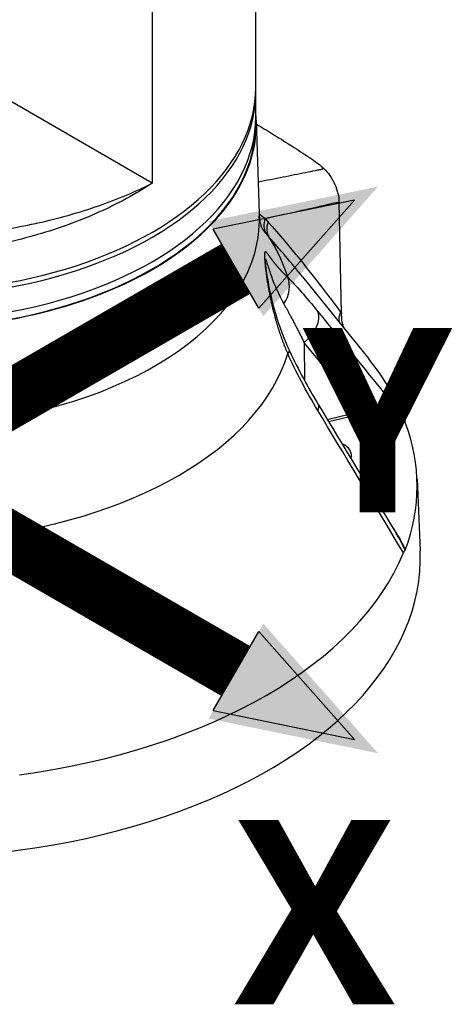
# Model space of a CAD drawing. Header units: millimetres. Extents: x 0 to 4378, y 0 to 2376.
# Tile 288 of 340: x 2728 to 2798, y 1010 to 1174. Entities that reach past the tile are written whole.
import ezdxf

# ---------------------------------------------------------------- set-up
doc = ezdxf.new("R2010")
doc.units = ezdxf.units.MM
doc.header["$LTSCALE"] = 0.2
doc.layers.add('01_Object Line', color=4, linetype='Continuous')
doc.layers.add('07_Special Line2', color=76, linetype='Continuous')
doc.layers.add('14_Mark', color=7, linetype='Continuous', true_color=0xe03c31)
doc.styles.add('Rainbow-5.0 Style', font='malgunsl.ttf')

# ---------------------------------------------------------------- blocks, each defined once
blk = doc.blocks.new('A$C990c551b_1')
for p, q in [((41.71930008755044, 163.9650476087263), (41.71930008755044, 112.3624636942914)), ((58.99999999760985, 128.284147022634), (58.99999999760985, 163.2701243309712)), ((41.71930008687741, 112.3624636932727), (-2.969848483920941, 138.1637556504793)), ((58.99999999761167, 123.3851675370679), (58.99999999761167, 127.4676504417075)), ((58.99999999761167, 123.3851675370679), (58.99999999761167, 122.1604226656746)), ((59.08152003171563, 122.7921335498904), (59.5781930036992, 107.3081545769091)), ((68.92794754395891, 108.3145250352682), (68.92794754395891, 108.3145839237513)), ((69.28150093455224, 108.3952659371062), (69.28150093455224, 108.3953246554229)), ((71.33211059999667, 108.8676945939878), (71.33211059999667, 108.8676368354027)), ((71.40533390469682, 108.8846961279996), (71.40533390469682, 108.884638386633)), ((73.3187667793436, 90.67373655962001), (72.88828393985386, 109.2296516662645)), ((59.56093597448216, 107.8461493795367), (59.59169331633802, 106.8872769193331)), ((66.84048245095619, 107.8418147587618), (66.84031261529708, 107.8417167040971)), ((68.11477474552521, 108.1295681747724), (68.11477474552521, 108.1296274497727)), ((66.700561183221, 96.92188983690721), (66.700561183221, 96.91272110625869)), ((66.80395053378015, 96.78484914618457), (77.85347397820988, 83.10836418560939)), ((73.16780081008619, 90.86783025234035), (73.27887333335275, 90.71861576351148)), ((73.33475470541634, 89.9845723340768), (73.3187667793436, 90.67373655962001)), ((67.05978453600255, 85.86284775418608), (67.1368478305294, 79.47637642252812)), ((67.15049613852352, 78.34529932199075), (67.15050255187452, 78.34476782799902)), ((70.9233974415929, 73.02883422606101), (76.426252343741, 74.34384642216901)), ((71.14948474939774, 72.6559783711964), (76.54101840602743, 73.94534375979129)), ((85.8908081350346, 63.12358029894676), (86.40380490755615, 51.13265336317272))]:
    blk.add_line(p, q)
for centre, major_axis, ratio, start_param, end_param in [((-2.390152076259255e-09, 128.284147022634), (59.00000000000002, 4.421463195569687e-14), 0.5773502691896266, 4.101409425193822, 6.283185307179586), ((-2.387423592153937e-09, 127.4676504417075), (59, 4.129509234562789e-14), 0.5773502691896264, 4.084224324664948, 6.295170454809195), ((-2.387423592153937e-09, 123.3851675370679), (59, 6.632194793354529e-14), 0.5773502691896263, 3.998893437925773, 6.283185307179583), ((-2.387423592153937e-09, 123.3851675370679), (59, 3.316097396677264e-14), 0.5773502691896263, 3.998893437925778, 6.283185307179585), ((-2.384695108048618e-09, 122.1604226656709), (59.09165072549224, 1.249000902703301e-15), 0.5773502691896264, 4.745744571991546, 6.338887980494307), ((-2.387423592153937e-09, 122.1604226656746), (59, 6.632194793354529e-14), 0.5773502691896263, 3.973424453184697, 6.283185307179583), ((-75.63831595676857, 228.2460629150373), (164.5503253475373, -100.6016185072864), 0.3513291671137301, 5.967917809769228, 5.973856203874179), ((-2.384695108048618e-09, 113.1793488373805), (37.71289025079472, -1.873501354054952e-15), 0.5773502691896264, 6.153864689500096, 6.153883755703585), ((-2.384695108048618e-09, 113.5872085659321), (38.23469994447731, -6.245004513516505e-16), 0.5773502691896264, 6.146290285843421, 6.146308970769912), ((-2.384695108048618e-09, 97.25727694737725), (41.00000000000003, -3.747002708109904e-15), 0.5773502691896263, 0.54170902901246, 0.5417161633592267), ((-2.384695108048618e-09, 106.2501111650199), (59.60191148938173, -1.186550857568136e-14), 0.5773502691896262, 6.121673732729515, 6.301702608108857), ((64.75601753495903, 108.5162905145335), (-0.6250000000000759, 1.082531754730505), 0.577350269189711, 2.555310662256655, 2.555434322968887), ((64.93279423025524, 108.6183525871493), (-0.6250000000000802, 1.082531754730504), 0.5773502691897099, 2.712241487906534, 2.712438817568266), ((64.93279423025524, 108.6183525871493), (0.6250000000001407, -1.082531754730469), 0.5773502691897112, 0.07044316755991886, 0.07063994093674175), ((65.07421558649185, 108.7000022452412), (-1.15000000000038, 1.991858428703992), 0.577350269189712, 3.952993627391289, 3.953024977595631), ((63.19903909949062, 105.6702705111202), (-2.368057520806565, -1.841820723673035), 0.8707625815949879, 5.263420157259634, 6.210688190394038), ((63.67077750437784, 105.1066824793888), (-2.228162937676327, -2.008803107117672), 0.8804475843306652, 5.199810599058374, 6.167757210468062), ((82.56830777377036, 136.9198291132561), (-18.18327219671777, -36.02230437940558), 0.4974367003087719, 6.048828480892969, 6.087912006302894), ((-9.949872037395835e-10, 90.34651612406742), (65.2556036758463, -2.882082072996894e-09), 0.5773502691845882, 0.1694651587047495, 0.3520318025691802), ((-2.384695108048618e-09, 106.2501111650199), (59.60191148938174, -3.903127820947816e-15), 0.5773502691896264, 4.737196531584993, 6.121673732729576), ((55.74040607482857, 103.3111248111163), (-5.750000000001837, 9.959292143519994), 0.5773502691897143, 4.120411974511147, 4.120869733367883), ((60.09072566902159, 94.18795755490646), (3.558077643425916, 3.512845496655), 0.7992260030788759, 4.95892938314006, 5.982419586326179), ((65.1470230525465, 88.4220775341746), (3.876821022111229, 3.157571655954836), 0.638680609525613, 4.685765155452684, 6.08070992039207), ((77.87711637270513, 91.98797266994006), (0.7157014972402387, 7.510516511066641), 0.6063612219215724, 1.79805447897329, 1.81461233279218), ((75.92485365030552, 89.8810906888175), (2.407278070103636, 1.790254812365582), 0.8674130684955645, 2.14051250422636, 2.169895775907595), ((-2.383785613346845e-09, 90.34651612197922), (65.25560367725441, -6.95693502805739e-13), 0.57735026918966, 4.881854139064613, 6.11372014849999), ((60.09072566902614, 82.31544204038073), (4.522968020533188, 2.131375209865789), 0.1368333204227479, 5.851521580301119, 6.283181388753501), ((60.09072566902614, 82.31544204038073), (4.522968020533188, 2.131375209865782), 0.1368333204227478, 6.283181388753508, 6.283188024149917), ((-2.895831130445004e-09, 62.14187100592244), (85.90660579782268, 1.048518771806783e-09), 0.5773502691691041, 0.2304668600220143, 0.4364521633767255), ((65.1470221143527, 72.91231069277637), (4.274898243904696, 2.593309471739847), 0.3496061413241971, 5.797005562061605, 6.282673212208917), ((65.1470221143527, 72.91231069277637), (4.274898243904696, 2.593309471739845), 0.3496061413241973, 6.282673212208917, 6.283178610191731), ((76.5410184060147, 74.19029273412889), (0.0697763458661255, -0.2917726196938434), 0.3124597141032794, 4.085306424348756, 5.629921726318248), ((57.50403603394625, 89.22284776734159), (23.2475358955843, -12.47741501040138), 0.4066503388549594, 5.854651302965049, 6.034691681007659), ((78.78959547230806, 75.04856021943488), (0.1491496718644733, -0.2602887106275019), 0.5751710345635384, 4.176187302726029, 5.499655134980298), ((-2.392880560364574e-09, 67.04690345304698), (79.92684109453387, 3.747002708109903e-15), 0.5773502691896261, 6.125546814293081, 6.452078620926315), ((-2.384695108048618e-09, 60.53964858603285), (83.02486869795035, -1.498801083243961e-14), 0.5773502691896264, 0.3126054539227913, 0.3126426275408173), ((79.98687268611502, 75.18747871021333), (-0.170500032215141, -0.246839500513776), 0.7301919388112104, 5.156942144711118, 5.894525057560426), ((-2.393790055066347e-09, 66.60940941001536), (81.07590775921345, -3.747002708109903e-15), 0.5773502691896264, 6.106072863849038, 6.463545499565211), ((-2.385604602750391e-09, 61.89871787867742), (85.91700522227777, 5.495603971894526e-14), 0.5773502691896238, 6.067398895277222, 6.498971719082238), ((70.71067811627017, 67.0469034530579), (4.250000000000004, -4.683753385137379e-16), 0.5773502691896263, 6.069624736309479, 7.169765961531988), ((-2.384695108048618e-09, 49.90047525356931), (-86.43015846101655, 3.122502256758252e-16), 0.5773502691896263, 6.258490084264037, 9.449473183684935), ((9.713403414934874e-10, 62.14187100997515), (85.9066057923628, -6.874520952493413e-09), 0.5773502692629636, 4.942855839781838, 6.052718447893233)]:
    blk.add_ellipse(centre, major_axis=major_axis, ratio=ratio, start_param=start_param, end_param=end_param)
for points, knots in [([(59.10077278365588, 122.1919212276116), (60.01713601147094, 121.661747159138), (60.93361869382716, 121.1168298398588), (61.84992176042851, 120.5582105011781), (62.79947268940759, 119.9793217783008), (63.74883054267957, 119.3857198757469), (64.69639265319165, 118.7794380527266), (64.70528493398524, 118.7737484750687), (64.71417705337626, 118.7680577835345), (64.72306901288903, 118.762365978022), (65.65898131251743, 118.1632819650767), (66.59356845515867, 117.5443809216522), (67.52844941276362, 116.9300201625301), (67.54770459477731, 116.9173665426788), (67.56695546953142, 116.9047177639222), (67.58620234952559, 116.8920738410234), (68.51031167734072, 116.2849953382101), (69.4341989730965, 115.6619448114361), (70.34263064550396, 114.8202920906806)], [0.5036687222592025, 0.5036687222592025, 0.5036687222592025, 0.5036687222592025, 0.6246396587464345, 0.6246396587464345, 0.6246396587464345, 0.75, 0.75, 0.75, 0.7511764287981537, 0.7511764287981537, 0.7511764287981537, 0.875, 0.875, 0.875, 0.877550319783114, 0.877550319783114, 0.877550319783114, 1, 1, 1, 1]), ([(70.34263064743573, 114.8202920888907), (70.70598656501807, 114.4835942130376), (71.05194617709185, 114.0811514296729), (71.68305735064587, 113.1884954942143), (71.96754644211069, 112.6907902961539), (72.41532884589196, 111.6796683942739), (72.58163119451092, 111.1677824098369), (72.8102468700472, 110.1756743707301), (72.8751228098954, 109.6855063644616), (72.888174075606, 109.229686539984)], [-0.6621411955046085, -0.6621411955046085, -0.6621411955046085, -0.6621411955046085, -0.500004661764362, -0.500004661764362, -0.330185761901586, -0.330185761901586, -0.1648010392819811, -0.1648010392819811, -7.303728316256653e-06, -7.303728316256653e-06, -7.303728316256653e-06, -7.303728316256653e-06]), ([(59.40837904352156, 112.6023434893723), (60.8105273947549, 112.8775496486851), (62.19184873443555, 113.1500377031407), (63.55221991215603, 113.4197566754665), (64.82405304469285, 113.6719213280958), (66.07757892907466, 113.9216654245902), (67.3127047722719, 114.168936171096), (67.86251266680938, 114.2790070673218), (68.40867386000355, 114.3885875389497), (68.95118113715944, 114.4976724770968), (69.03351001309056, 114.5142267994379), (69.11587648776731, 114.5306625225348), (69.19845828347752, 114.5468187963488), (69.41505903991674, 114.5891944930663), (69.62835750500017, 114.6339864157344), (69.84267497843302, 114.6771594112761)], [0.1899811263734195, 0.1899811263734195, 0.1899811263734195, 0.1899811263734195, 0.5039546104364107, 0.5039546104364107, 0.5039546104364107, 0.7974935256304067, 0.7974935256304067, 0.7974935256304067, 0.9281603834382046, 0.9281603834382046, 0.9281603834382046, 0.9479898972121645, 0.9479898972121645, 0.9479898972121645, 1, 1, 1, 1]), ([(41.71930008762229, 112.362463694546), (38.99573942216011, 110.587107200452), (36.01279580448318, 108.9646436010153), (32.79886064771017, 107.5235373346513), (29.6071513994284, 106.0923970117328), (26.14654486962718, 104.827642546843), (22.59683805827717, 103.8015531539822), (19.03477180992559, 102.7718911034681), (15.36386825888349, 101.9667512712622), (11.58442441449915, 101.3833174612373), (7.804980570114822, 100.7998836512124), (3.902240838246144, 100.4451592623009), (0.05819792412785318, 100.3297449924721), (-3.787774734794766, 100.2142727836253), (-7.616840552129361, 100.3310185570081), (-11.42837630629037, 100.6828742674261), (-15.23608712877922, 101.0343768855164), (-18.94795770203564, 101.6172921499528), (-22.49764367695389, 102.4099816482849), (-24.33385506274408, 102.820030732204), (-26.13917691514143, 103.2894397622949), (-27.90142520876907, 103.8154801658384)], [0, 0, 0, 0, 0.06271685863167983, 0.06271685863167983, 0.06271685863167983, 0.125, 0.125, 0.125, 0.1875, 0.1875, 0.1875, 0.25, 0.25, 0.25, 0.312531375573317, 0.312531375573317, 0.312531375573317, 0.375, 0.375, 0.375, 0.4073142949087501, 0.4073142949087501, 0.4073142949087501, 0.4073142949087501]), ([(-24.24656182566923, 105.9256058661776), (-24.07727291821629, 105.8847968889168), (-23.90772717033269, 105.8444556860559), (-23.7379349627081, 105.8045842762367), (-23.61844453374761, 105.7765249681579), (-23.49882345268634, 105.7486963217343), (-23.37907526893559, 105.7210991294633), (-19.69582743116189, 104.8722570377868), (-15.84040404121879, 104.22909368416), (-11.89410592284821, 103.8096934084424), (-8.147712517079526, 103.4115383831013), (-4.390295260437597, 103.2193055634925), (-0.6316899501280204, 103.2209569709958), (-0.4517063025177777, 103.2210360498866), (-0.2717113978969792, 103.2215597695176), (-0.09170659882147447, 103.222526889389), (3.651992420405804, 103.2426408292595), (7.440971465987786, 103.4601713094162), (11.10737674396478, 103.8568158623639), (11.27601774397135, 103.8750600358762), (11.44440197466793, 103.8936843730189), (11.61251265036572, 103.9126869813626), (15.27501151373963, 104.3266822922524), (18.82487791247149, 104.9152222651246), (22.26325079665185, 105.6669970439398), (22.39323129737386, 105.6954163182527), (22.52309626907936, 105.7240788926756), (22.65284387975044, 105.7529842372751), (26.1788673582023, 106.5385164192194), (29.61944066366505, 107.5100452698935), (32.80578453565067, 108.6155455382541), (35.99005966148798, 109.7203280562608), (38.96712596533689, 110.9747193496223), (41.71930008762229, 112.362463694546)], [0.6220861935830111, 0.6220861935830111, 0.6220861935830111, 0.6220861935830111, 0.625, 0.625, 0.625, 0.6270505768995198, 0.6270505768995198, 0.6270505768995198, 0.6901227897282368, 0.6901227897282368, 0.6901227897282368, 0.75, 0.75, 0.75, 0.7528672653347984, 0.7528672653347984, 0.7528672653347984, 0.8125, 0.8125, 0.8125, 0.8152428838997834, 0.8152428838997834, 0.8152428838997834, 0.875, 0.875, 0.875, 0.8772589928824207, 0.8772589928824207, 0.8772589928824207, 0.9386494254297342, 0.9386494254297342, 0.9386494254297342, 1, 1, 1, 1]), ([(72.888174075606, 109.229686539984), (72.30456374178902, 109.0940722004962), (71.72082436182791, 108.957753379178), (71.13730097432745, 108.8225068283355), (70.93940733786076, 108.7766398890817), (70.74153610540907, 108.7308810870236), (70.54368742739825, 108.685229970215), (70.12909682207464, 108.5895683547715), (69.71460131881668, 108.4943666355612), (69.30019603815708, 108.3995996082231), (68.98445922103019, 108.3273962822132), (68.66877477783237, 108.2554452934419), (68.35314099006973, 108.1837374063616), (67.44483959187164, 107.9773831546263), (66.53695468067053, 107.7730349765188), (65.62944562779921, 107.5704831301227), (65.28605664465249, 107.4938402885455), (64.94272113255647, 107.41745328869), (64.59943747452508, 107.3413140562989), (63.34890800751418, 107.0639505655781), (62.09906164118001, 106.7898558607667), (60.84981112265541, 106.5185935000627), (60.76411478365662, 106.4999853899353), (60.67842120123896, 106.4813906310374), (60.59285048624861, 106.4627736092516)], [0, 0, 0, 0, 0.1421652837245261, 0.1421652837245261, 0.1421652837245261, 0.190378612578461, 0.190378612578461, 0.190378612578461, 0.2914093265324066, 0.2914093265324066, 0.2914093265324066, 0.368384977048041, 0.368384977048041, 0.368384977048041, 0.5898983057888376, 0.5898983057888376, 0.5898983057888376, 0.673715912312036, 0.673715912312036, 0.673715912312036, 0.979050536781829, 0.979050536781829, 0.979050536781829, 0.9999959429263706, 0.9999959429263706, 0.9999959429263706, 0.9999959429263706]), ([(59.59169331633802, 106.8872769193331), (59.5995635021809, 106.6419207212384), (59.62107035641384, 106.4019167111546), (59.68261581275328, 105.9661775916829), (59.72255484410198, 105.770577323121), (59.80289919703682, 105.4511640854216), (59.84316886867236, 105.3274128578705), (59.89608228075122, 105.181992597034), (59.91195388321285, 105.1473833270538), (59.91195388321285, 105.1473833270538)], [5.516304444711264, 5.516304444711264, 5.516304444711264, 5.516304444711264, 5.579154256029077, 5.579154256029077, 5.64200406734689, 5.64200406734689, 5.704853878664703, 5.704853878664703, 5.757961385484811, 5.757961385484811, 5.757961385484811, 5.757961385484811]), ([(60.5693919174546, 99.46147412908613), (60.56806600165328, 99.50282398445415), (60.56732741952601, 99.54071831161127), (60.56631883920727, 99.8813286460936), (60.61807018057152, 99.81284164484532), (60.75062968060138, 99.46580684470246), (60.8328326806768, 99.19306615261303), (61.11267610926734, 98.28848005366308), (61.33891754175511, 97.57837709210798), (62.13038281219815, 95.39821420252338), (62.80931012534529, 93.85003038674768), (63.68174013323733, 92.28754737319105)], [0.4930643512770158, 0.4930643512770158, 0.4930643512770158, 0.4930643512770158, 0.5, 0.5, 0.5625, 0.5625, 0.624999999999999, 0.624999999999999, 0.749999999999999, 0.749999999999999, 1, 1, 1, 1]), ([(60.56939191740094, 99.4614741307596), (60.56993466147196, 99.44454817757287), (60.57108441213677, 99.41671158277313), (60.57512452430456, 99.34263189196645), (60.57825448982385, 99.29378075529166), (60.58774076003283, 99.16476089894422), (60.59494514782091, 99.0788936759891), (60.61597218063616, 98.85205248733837), (60.63141524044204, 98.70375337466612), (60.67716210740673, 98.29949526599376), (60.71085652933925, 98.03464757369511), (60.81641433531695, 97.26907101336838), (60.89677789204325, 96.75841799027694), (61.16714376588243, 95.19839697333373), (61.38407028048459, 94.14555254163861), (62.23709833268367, 90.57356280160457), (63.0308936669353, 88.08210944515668), (64.22795596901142, 85.28535277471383), (64.41707395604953, 84.86404035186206), (64.6136928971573, 84.44681893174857)], [0, 0, 0, 0, 0.02027407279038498, 0.02027407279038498, 0.04346717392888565, 0.04346717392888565, 0.07605452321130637, 0.07605452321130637, 0.125548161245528, 0.125548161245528, 0.208131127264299, 0.208131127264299, 0.3631018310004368, 0.3631018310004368, 0.684164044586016, 0.684164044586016, 1.466210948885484, 1.466210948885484, 1.606267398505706, 1.606267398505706, 1.606267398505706, 1.606267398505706]), ([(72.98246609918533, 89.15127989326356), (72.9141590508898, 89.43979262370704), (72.89455284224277, 89.74616824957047), (72.93394350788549, 90.05014588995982), (72.97070941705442, 90.33386829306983), (73.052875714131, 90.6120072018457), (73.16780083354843, 90.86783024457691)], [0.4226079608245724, 0.4226079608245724, 0.4226079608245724, 0.4226079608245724, 0.7212539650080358, 0.7212539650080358, 0.7212539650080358, 1, 1, 1, 1]), ([(73.68129708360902, 88.27226535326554), (73.65647109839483, 88.35005491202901), (73.63320942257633, 88.42821508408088), (73.53727361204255, 88.77052178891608), (73.47860640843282, 89.03741362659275), (73.35187343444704, 89.75279518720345), (73.30696795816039, 90.19531558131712), (73.28494710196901, 90.59601586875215)], [1.21230792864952, 1.21230792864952, 1.21230792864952, 1.21230792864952, 1.23739034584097, 1.23739034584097, 1.321764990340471, 1.321764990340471, 1.465056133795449, 1.465056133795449, 1.465056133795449, 1.465056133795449]), ([(76.42625271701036, 74.34384651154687), (76.5454143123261, 74.36954167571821), (76.70241596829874, 74.40492812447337), (77.08780588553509, 74.50744318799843), (77.34631981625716, 74.58526657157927), (78.02968618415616, 74.82620376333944), (78.3590544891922, 74.98615836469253), (78.58469396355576, 75.10778972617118)], [0, 0, 0, 0, 0.249999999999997, 0.249999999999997, 0.499999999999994, 0.499999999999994, 0.9999999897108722, 0.9999999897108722, 0.9999999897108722, 0.9999999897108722]), ([(78.58469396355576, 75.10778972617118), (78.79918209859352, 75.22339830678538), (78.96899860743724, 75.29287967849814), (79.19032122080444, 75.31984220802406), (79.41164383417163, 75.34680473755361), (79.59474306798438, 75.30557506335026), (79.75082698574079, 75.19372119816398)], [0, 0, 0, 0, 0.5, 0.5, 0.5, 1, 1, 1, 1]), ([(79.7508269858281, 75.19372119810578), (80.22345090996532, 74.85502464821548), (80.66686957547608, 74.54328054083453), (81.07943100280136, 74.26070193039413), (81.2857117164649, 74.11941262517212), (81.48431025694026, 73.98540532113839), (81.67516087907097, 73.85872664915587), (81.77328105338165, 73.79359857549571), (81.87760510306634, 73.72494660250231), (81.98054131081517, 73.65759127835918), (82.07782324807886, 73.59393577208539), (82.1739410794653, 73.53140193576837), (82.2626616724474, 73.47380127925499), (82.56130785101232, 73.27990924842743), (82.79025530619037, 73.13293291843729), (83.02265159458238, 72.99910485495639), (83.0744381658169, 72.96928296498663), (83.12646860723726, 72.93996687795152), (83.17923810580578, 72.91115331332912), (83.46881485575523, 72.75303662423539), (83.71254145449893, 72.64727497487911), (83.90362817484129, 72.58867693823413)], [0, 0, 0, 0, 0.25, 0.25, 0.25, 0.375, 0.375, 0.375, 0.4392650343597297, 0.4392650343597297, 0.4392650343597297, 0.5, 0.5, 0.5, 0.7044425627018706, 0.7044425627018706, 0.7044425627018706, 0.75, 0.75, 0.75, 0.9999999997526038, 0.9999999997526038, 0.9999999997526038, 0.9999999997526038]), ([(83.92444600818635, 72.51975700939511), (83.82074602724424, 72.54735017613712), (83.70425029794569, 72.58838956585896), (83.57510548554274, 72.64298466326), (83.51053300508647, 72.67028224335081), (83.44280174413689, 72.70097220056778), (83.37190406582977, 72.7350432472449), (83.30100638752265, 72.76911429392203), (83.20767668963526, 72.81679522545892), (83.1496231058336, 72.84741920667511), (83.12221130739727, 72.86187926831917), (83.09368881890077, 72.87715083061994), (83.06409112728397, 72.89318996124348), (82.96832294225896, 72.945087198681), (82.86072552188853, 73.00579878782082), (82.74169308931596, 73.07498481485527), (82.58587301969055, 73.16555316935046), (82.39072556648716, 73.28293202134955), (82.21458267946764, 73.39132825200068), (82.14728186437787, 73.43274437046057), (82.07892823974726, 73.47515116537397), (82.00958830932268, 73.51847007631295), (81.35300921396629, 73.92865640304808), (80.60320872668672, 74.4238409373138), (79.76078712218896, 75.00622738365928)], [1.43745142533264e-07, 1.43745142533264e-07, 1.43745142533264e-07, 1.43745142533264e-07, 0.125, 0.125, 0.125, 0.1875, 0.1875, 0.1875, 0.25, 0.25, 0.25, 0.2795113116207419, 0.2795113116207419, 0.2795113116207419, 0.375, 0.375, 0.375, 0.5, 0.5, 0.5, 0.547760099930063, 0.547760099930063, 0.547760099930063, 1, 1, 1, 1]), ([(83.63522269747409, 73.47169093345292), (83.68136072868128, 73.35816267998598), (83.72727111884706, 73.22544023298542), (83.81758906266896, 72.92698151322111), (83.86137285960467, 72.76330710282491), (83.90355079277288, 72.58899675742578)], [-0.1213984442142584, -0.1213984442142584, -0.1213984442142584, -0.1213984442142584, -0.06074723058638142, -0.06074723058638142, -6.147975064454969e-05, -6.147975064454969e-05, -6.147975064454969e-05, -6.147975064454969e-05]), ([(83.90362817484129, 72.58867693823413), (83.90682338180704, 72.57539266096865), (83.91014004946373, 72.56323118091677), (83.91714397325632, 72.54005720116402), (83.9208310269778, 72.52928306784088), (83.92444483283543, 72.51975818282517)], [-0.009683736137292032, -0.009683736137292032, -0.009683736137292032, -0.009683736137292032, -0.005063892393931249, -0.005063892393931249, -9.827162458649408e-07, -9.827162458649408e-07, -9.827162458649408e-07, -9.827162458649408e-07]), ([(81.17221310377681, 56.10700465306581), (81.36800856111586, 55.80633383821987), (81.5568666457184, 55.51218959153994), (81.73880363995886, 55.22462091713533), (81.8309066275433, 55.07904341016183), (81.9212428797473, 54.93513908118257), (82.00979659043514, 54.7929505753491), (82.01532787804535, 54.78406912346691), (82.02085247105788, 54.77519391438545), (82.02637032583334, 54.76632497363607), (82.12022683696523, 54.61546782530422), (82.19563655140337, 54.49343209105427), (82.30194700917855, 54.31949278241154), (82.6060606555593, 53.82191880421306), (82.85374541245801, 53.40067491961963), (83.06310175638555, 53.0256738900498), (83.14648819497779, 52.8763113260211), (83.22420935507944, 52.7342323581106), (83.29688254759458, 52.59735896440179), (83.42444857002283, 52.35709988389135), (83.51692207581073, 52.17615083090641), (83.61994419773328, 51.9610570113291), (83.72296619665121, 51.74596344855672), (83.82456671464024, 51.51821101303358), (83.9244460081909, 51.27768175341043)], [0.2587979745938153, 0.2587979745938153, 0.2587979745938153, 0.2587979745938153, 0.375000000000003, 0.375000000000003, 0.375000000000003, 0.4338256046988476, 0.4338256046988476, 0.4338256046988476, 0.437500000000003, 0.437500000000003, 0.437500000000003, 0.500000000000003, 0.500000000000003, 0.500000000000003, 0.6787886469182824, 0.6787886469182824, 0.6787886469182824, 0.750000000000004, 0.750000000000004, 0.750000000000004, 0.875000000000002, 0.875000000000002, 0.875000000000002, 0.9999998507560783, 0.9999998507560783, 0.9999998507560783, 0.9999998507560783]), ([(83.90362123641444, 51.24089008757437), (83.71110848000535, 51.7035011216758), (83.46391250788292, 52.20429866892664), (83.16882630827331, 52.74341149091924), (83.11781432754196, 52.83660870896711), (83.06961672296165, 52.92337888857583), (83.02248737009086, 53.00756626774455), (82.9333017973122, 53.16687886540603), (82.84756095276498, 53.31700009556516), (82.75114173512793, 53.4832851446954), (82.61431418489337, 53.71925859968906), (82.46197917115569, 53.97668427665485), (82.2934439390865, 54.25518674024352)], [3.003665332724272e-06, 3.003665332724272e-06, 3.003665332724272e-06, 3.003665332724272e-06, 0.249999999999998, 0.249999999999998, 0.249999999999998, 0.2932173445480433, 0.2932173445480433, 0.2932173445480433, 0.374999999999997, 0.374999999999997, 0.374999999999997, 0.4910569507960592, 0.4910569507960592, 0.4910569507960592, 0.4910569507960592]), ([(83.90362817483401, 51.24087341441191), (83.86152396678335, 51.21082968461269), (83.81781881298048, 51.16140732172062), (83.72748305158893, 51.01849983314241), (83.68146766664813, 50.92584299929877), (83.63522271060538, 50.81205160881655)], [-0.1212578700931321, -0.1212578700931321, -0.1212578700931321, -0.1212578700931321, -0.06073354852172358, -0.06073354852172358, -1.219072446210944e-08, -1.219072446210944e-08, -1.219072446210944e-08, -1.219072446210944e-08]), ([(83.92444483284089, 51.27768275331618), (83.92083138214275, 51.26817340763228), (83.91714469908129, 51.25983357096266), (83.91014076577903, 51.24745649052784), (83.90682372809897, 51.24311581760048), (83.90362817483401, 51.24087341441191)], [-0.009677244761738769, -0.009677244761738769, -0.009677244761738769, -0.009677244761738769, -0.004619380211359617, -0.004619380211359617, -3.186487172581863e-06, -3.186487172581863e-06, -3.186487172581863e-06, -3.186487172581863e-06])]:
    blk.add_open_spline(points, degree=3, knots=knots)
for points in [[(59.5781930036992, 107.3081545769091), (59.88072819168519, 106.9958501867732), (60.21723156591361, 106.7099773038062), (60.59280076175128, 106.4627627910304)], [(60.72103368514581, 103.9826471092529), (60.42520046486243, 104.3671091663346), (60.14984781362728, 104.775740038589), (59.8898349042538, 105.201023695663)], [(60.59280081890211, 106.4627627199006), (60.74603079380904, 106.2657557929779), (60.9033899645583, 106.0779274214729), (61.06454355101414, 105.8991792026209)], [(61.06454355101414, 105.8991792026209), (64.6564551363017, 101.9151052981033), (68.73933272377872, 96.83134582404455), (73.3187667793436, 90.67373655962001)], [(66.80635815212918, 96.78126655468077), (64.84867334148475, 99.20407965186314), (62.99816875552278, 101.3900058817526), (61.25374333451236, 103.337188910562)], [(64.32082443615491, 96.70065794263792), (65.71485632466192, 95.31937292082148), (67.37183872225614, 93.43992877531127), (69.35019130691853, 91.01722490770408)], [(69.35019132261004, 91.0172248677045), (73.626835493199, 85.78001768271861), (78.38838823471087, 79.93149666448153), (83.63522263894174, 73.47169077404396)], [(76.42625271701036, 74.34384651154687), (73.30679084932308, 78.18570549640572), (70.1850662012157, 82.02567626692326), (67.05984007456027, 85.86277972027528)], [(69.35019130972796, 74.50679664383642), (67.3739721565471, 77.78223563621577), (65.71679947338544, 80.95844108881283), (64.3208244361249, 83.99237430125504)], [(64.61369483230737, 84.44681482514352), (66.09408242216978, 81.30506719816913), (67.72703201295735, 78.29965297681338), (69.42192664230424, 75.50561028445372)], [(69.43555013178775, 75.48197865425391), (73.7269508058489, 68.4078106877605), (78.01176465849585, 61.33180208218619), (82.29275815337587, 54.2547707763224)], [(83.63522265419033, 50.81205146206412), (78.39114950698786, 59.51574982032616), (73.6296052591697, 67.41398082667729), (69.35019130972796, 74.50679664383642)], [(78.78959364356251, 74.80361797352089), (79.12786196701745, 75.03495193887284), (79.47679262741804, 75.19049973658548), (79.76078712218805, 75.00622738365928)]]:
    blk.add_open_spline(points, degree=3)
blk.add_rational_spline([(64.32082444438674, 96.70065792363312), (63.19998535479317, 97.76304548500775), (62.35299408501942, 98.76381616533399), (61.38182058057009, 100.0582110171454), (61.10815352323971, 100.4627263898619), (60.77342694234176, 100.8667007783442), (60.67588392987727, 100.9680642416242), (60.51943228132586, 100.9453414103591), (60.45891014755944, 100.8040788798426), (60.46103557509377, 99.81696981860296), (60.52267959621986, 99.0650169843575), (60.68215015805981, 97.61204475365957), (60.78248438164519, 96.87391846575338), (61.11812530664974, 94.71246183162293), (61.391605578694, 93.31304118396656), (62.36111349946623, 89.18590381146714), (63.20319189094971, 86.53325025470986), (64.32082444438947, 83.99237430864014)], [0.999999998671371, 0.999999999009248, 0.999999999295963, 0.999999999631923, 0.999999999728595, 0.999999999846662, 0.999999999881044, 0.999999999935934, 0.999999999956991, 0.999999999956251, 0.9999999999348, 0.999999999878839, 0.999999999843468, 0.999999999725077, 0.999999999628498, 0.999999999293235, 0.999999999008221, 0.999999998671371], degree=3, knots=[0, 0, 0, 0, 0.25, 0.25, 0.375, 0.375, 0.4375, 0.4375, 0.5, 0.5, 0.5625, 0.5625, 0.625, 0.625, 0.75, 0.75, 1, 1, 1, 1])
blk.add_rational_spline([(63.68174014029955, 92.28754738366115), (64.73694246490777, 90.3977273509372), (65.86983908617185, 88.21400436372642), (67.05978453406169, 85.86284791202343)], [1.00000000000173, 1.00000000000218, 1.00000000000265, 1.00000000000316], degree=3)
blk = doc.blocks.new('Blk$A46N0-6W24B')
at = {"layer": '07_Special Line2'}
blk.add_hatch(color=256, dxfattribs=at).paths.add_polyline_path([(41.63336265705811, 24.38859702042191), (26.9113045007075, 21.37594973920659), (31.66330450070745, 13.14524430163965)])
at = {"layer": '14_Mark'}
blk.add_hatch(color=256, dxfattribs=at).paths.add_polyline_path([(41.63336265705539, -24.76740297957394), (31.66330450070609, -13.52405026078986), (26.91130450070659, -21.7547556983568)])
at = {"layer": '07_Special Line2'}
for p, q in [((39.57568629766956, 23.20059702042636), (27.30730450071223, 20.69005761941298)), ((31.26730450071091, 13.83113642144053), (39.57568629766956, 23.20059702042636)), ((31.26730450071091, 13.83113642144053), (27.30730450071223, 20.69005761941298))]:
    blk.add_line(p, q, dxfattribs=at)
at = {"layer": '07_Special Line2', "const_width": 4.999999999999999}
blk.add_lwpolyline([(29.28730450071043, 17.26059702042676), (-0.936982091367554, -0.1894029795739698)], dxfattribs=at)
at = {"layer": '14_Mark'}
for p, q in [((27.30730450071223, -21.06886357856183), (31.26730450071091, -14.20994238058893)), ((39.57568629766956, -23.5794029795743), (31.26730450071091, -14.20994238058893)), ((27.30730450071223, -21.06886357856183), (39.57568629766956, -23.5794029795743))]:
    blk.add_line(p, q, dxfattribs=at)
at = {"layer": '14_Mark', "const_width": 4.999999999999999}
blk.add_lwpolyline([(29.28730450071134, -17.63940297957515), (-0.936982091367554, -0.1894029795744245)], dxfattribs=at)
at = {"layer": '07_Special Line2', "insert": (35.08044783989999, 4.127631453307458), "char_height": 16, "attachment_point": 4, "style": 'Rainbow-5.0 Style'}
blk.add_mtext('{\\fMalgun Gothic Semilight|b1|i0|c129|p50;Y}', dxfattribs=at)
at = {"layer": '14_Mark', "insert": (29.17398102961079, -38.5433293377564), "char_height": 16, "attachment_point": 4, "style": 'Rainbow-5.0 Style'}
blk.add_mtext('{\\fMalgun Gothic Semilight|b1|i0|c129|p50;X}', dxfattribs=at)

msp = doc.modelspace()

# ---------------------------------------------------------------- block references
at = {"xscale": 1.92, "yscale": 1.92, "zscale": 1.92}
msp.add_blockref('Blk$A46N0-6W24B', (2708.215285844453, 1098.999435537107), dxfattribs=at)
at = {"layer": '01_Object Line'}
msp.add_blockref('A$C990c551b_1', (2708.753027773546, 1034.021405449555), dxfattribs=at)

doc.saveas('drawing.dxf')
